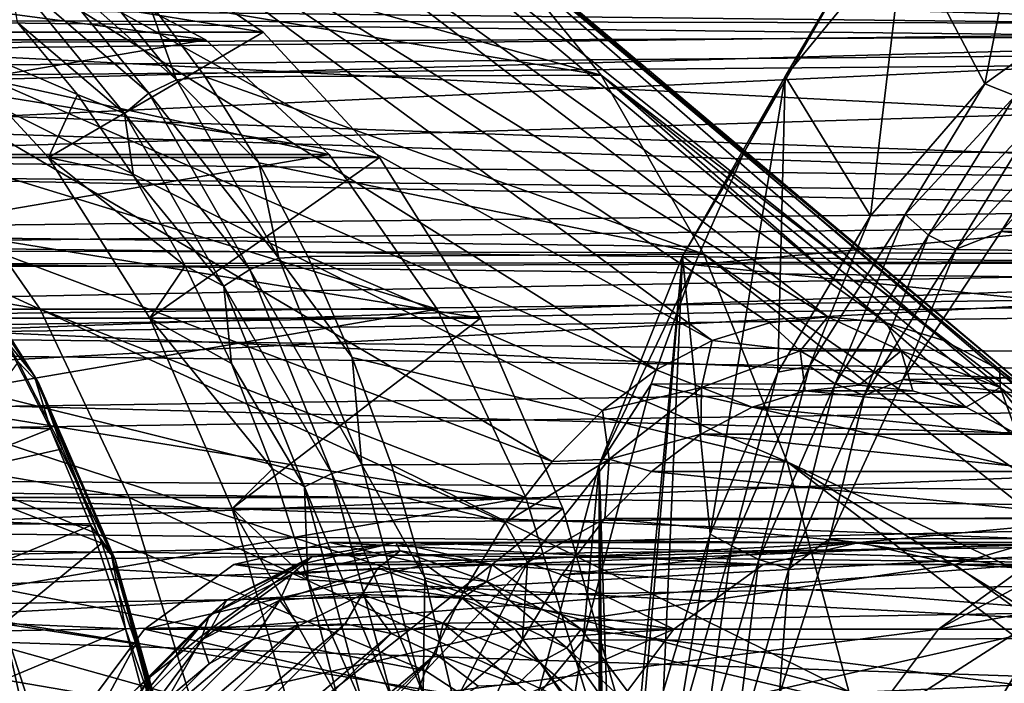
# Model space of a CAD drawing. Header units: metres. Extents: x 26 to 263, y -109 to 109.
# Tile 557 of 656: x 89.36 to 95.45, y 79.43 to 83.54. Entities that reach past the tile are written whole.
import ezdxf

# ---------------------------------------------------------------- set-up
doc = ezdxf.new("R2010")
doc.units = ezdxf.units.M
doc.layers.add('solid_500750', color=7, linetype='CONTINUOUS')

msp = doc.modelspace()

# ---------------------------------------------------------------- linework, layer by layer
at = {"layer": 'solid_500750'}
for points in [[(94.360352, 81.697655, 4.454275), (89.638306, 85.300003, 1.147153), (88.741898, 85.163269, 2.427351)], [(94.721375, 81.660896, 3.938675), (90.534706, 85.163269, -0.133045), (89.638306, 85.300003, 1.147153)], [(94.360352, 81.697655, 4.454275), (94.721375, 81.660896, 3.938675), (89.638306, 85.300003, 1.147153)], [(93.643242, 81.550728, 5.478413), (88.741898, 85.163269, 2.427351), (87.872734, 84.757233, 3.668651)], [(93.999329, 81.660759, 4.969868), (94.360352, 81.697655, 4.454275), (88.741898, 85.163269, 2.427351)], [(93.643242, 81.550728, 5.478413), (93.999329, 81.660759, 4.969868), (88.741898, 85.163269, 2.427351)], [(95.077477, 81.550995, 3.430111), (91.403877, 84.757233, -1.374346), (90.534706, 85.163269, -0.133045)], [(94.721375, 81.660896, 3.938675), (95.077477, 81.550995, 3.430111), (90.534706, 85.163269, -0.133045)], [(101.391739, 83.505577, 21.84609), (102.008972, 84.830345, 20.964771), (76.213303, 83.555527, 4.185535)], [(86.948555, 84.460724, -12.313127), (112.490364, 84.832954, 5.995787), (113.107277, 83.509407, 5.114554)], [(93.296936, 81.369041, 5.972988), (87.872734, 84.757233, 3.668651), (87.057213, 84.094231, 4.833337)], [(93.296936, 81.369041, 5.972988), (93.643242, 81.550728, 5.478413), (87.872734, 84.757233, 3.668651)], [(95.755615, 81.118721, 2.461632), (92.219398, 84.094231, -2.539031), (91.403877, 84.757233, -1.374346)], [(95.423805, 81.369438, 2.935504), (95.755615, 81.118721, 2.461632), (91.403877, 84.757233, -1.374346)], [(95.077477, 81.550995, 3.430111), (95.423805, 81.369438, 2.935504), (91.403877, 84.757233, -1.374346)], [(95.332512, 83.141548, 9.577728), (94.834541, 84.089462, 10.288902), (95.651535, 84.755173, 9.122114)], [(96.13372, 83.718109, 8.433484), (95.332512, 83.141548, 9.577728), (95.651535, 84.755173, 9.122114)], [(87.284836, 83.943474, -12.58966), (86.948555, 84.460724, -12.313127), (113.107277, 83.509407, 5.114554)], [(103.004967, 84.179115, 16.70857), (102.387703, 83.370224, 17.590082), (79.646156, 84.045708, 0.598125)], [(109.449379, 83.371399, 7.504958), (108.832138, 84.179993, 8.386494), (86.027145, 83.630493, -8.514874)], [(92.65242, 80.80162, 6.893452), (87.057213, 84.094231, 4.833337), (86.320114, 83.194397, 5.88602)], [(92.965157, 81.118202, 6.446815), (93.296936, 81.369041, 5.972988), (87.057213, 84.094231, 4.833337)], [(92.65242, 80.80162, 6.893452), (92.965157, 81.118202, 6.446815), (87.057213, 84.094231, 4.833337)], [(89.594627, 84.061394, -4.353775), (90.328621, 83.165359, -5.402023), (89.430481, 83.967522, -4.402547)], [(89.594627, 84.061394, -4.353775), (90.147858, 83.664909, -4.810905), (90.328621, 83.165359, -5.402023)], [(89.767471, 84.088661, -4.267653), (92.219398, 84.094231, -2.539031), (92.956497, 83.194397, -3.591714)], [(90.147858, 83.664909, -4.810905), (89.767471, 84.088661, -4.267653), (92.956497, 83.194397, -3.591714)], [(96.06839, 80.802261, 2.01494), (92.956497, 83.194397, -3.591714), (92.219398, 84.094231, -2.539031)], [(95.755615, 81.118721, 2.461632), (96.06839, 80.802261, 2.01494), (92.219398, 84.094231, -2.539031)], [(94.624168, 82.323662, 10.589343), (94.096527, 83.18615, 11.342891), (94.834541, 84.089462, 10.288902)], [(94.546349, 83.951401, 12.443927), (94.834541, 84.089462, 10.288902), (94.096527, 83.18615, 11.342891)], [(95.332512, 83.141548, 9.577728), (94.624168, 82.323662, 10.589343), (94.834541, 84.089462, 10.288902)], [(102.387703, 83.370224, 17.590082), (79.323875, 83.630493, 1.05838), (79.646156, 84.045708, 0.598125)], [(86.773857, 83.461288, 3.494561), (87.563332, 83.994553, 2.367079), (90.864449, 83.461288, -2.347408)], [(87.563332, 83.994553, 2.367079), (90.074974, 83.994553, -1.219926), (90.864449, 83.461288, -2.347408)], [(90.074974, 83.994553, -1.219926), (88.0271, 83.994553, -2.653867), (88.816566, 83.461288, -3.781349)], [(90.074974, 83.994553, -1.219926), (88.816566, 83.461288, -3.781349), (90.864449, 83.461288, -2.347408)], [(87.607674, 83.390404, -12.853497), (87.284836, 83.943474, -12.58966), (113.107277, 83.509407, 5.114554)], [(89.430481, 83.967522, -4.402547), (90.155594, 83.082321, -5.438117), (89.295021, 83.82692, -4.398299)], [(90.328621, 83.165359, -5.402023), (90.155594, 83.082321, -5.438117), (89.430481, 83.967522, -4.402547)], [(94.546349, 83.951401, 12.443927), (94.096527, 83.18615, 11.342891), (93.839081, 82.714401, 13.454017)], [(94.546349, 83.951401, 12.443927), (93.839081, 82.714401, 13.454017), (101.136002, 82.727875, 18.549604)], [(94.546349, 83.951401, 12.443927), (101.136002, 82.727875, 18.549604), (101.842972, 83.960442, 17.539944)], [(87.129066, 83.413902, 2.987267), (90.509239, 83.413902, -1.840114), (89.680733, 83.852058, -0.656883)], [(87.129066, 83.413902, 2.987267), (89.680733, 83.852058, -0.656883), (87.957573, 83.852058, 1.804036)], [(90.509239, 83.413902, -1.840114), (88.051781, 83.413902, -3.560843), (87.223274, 83.852058, -2.377612)], [(89.680733, 83.852058, -0.656883), (90.509239, 83.413902, -1.840114), (87.223274, 83.852058, -2.377612)], [(89.295021, 83.82692, -4.398299), (90.006844, 82.957954, -5.41488), (89.343315, 83.520844, -4.53362)], [(90.155594, 83.082321, -5.438117), (90.006844, 82.957954, -5.41488), (89.295021, 83.82692, -4.398299)], [(95.518723, 83.066559, 9.37788), (95.332512, 83.141548, 9.577728), (96.13372, 83.718109, 8.433484)], [(102.387703, 83.370224, 17.590082), (79.017876, 83.171158, 1.495399), (79.323875, 83.630493, 1.05838)], [(109.449379, 83.371399, 7.504958), (86.027145, 83.630493, -8.514874), (86.333145, 83.171158, -8.951893)], [(90.505486, 83.184952, -5.321654), (90.147858, 83.664909, -4.810905), (92.956497, 83.194397, -3.591714)], [(90.328621, 83.165359, -5.402023), (90.147858, 83.664909, -4.810905), (90.505486, 83.184952, -5.321654)], [(101.391739, 83.505577, 21.84609), (76.213303, 83.555527, 4.185535), (76.235687, 83.21328, 4.487033)], [(101.391739, 83.505577, 21.84609), (76.235687, 83.21328, 4.487033), (76.261482, 82.811401, 4.815901)], [(101.391739, 83.505577, 21.84609), (76.261482, 82.811401, 4.815901), (76.291412, 82.337578, 5.171225)], [(100.883194, 82.047096, 22.572206), (101.391739, 83.505577, 21.84609), (76.291412, 82.337578, 5.171225)], [(87.607674, 83.390404, -12.853497), (113.107277, 83.509407, 5.114554), (113.615662, 82.05233, 4.388326)], [(89.343315, 83.520844, -4.53362), (89.715126, 83.0755, -5.064622), (88.816566, 83.461288, -3.781349)], [(90.006844, 82.957954, -5.41488), (89.715126, 83.0755, -5.064622), (89.343315, 83.520844, -4.53362)], [(86.05394, 82.684196, 4.522704), (86.773857, 83.461288, 3.494561), (91.584358, 82.684196, -3.375551)], [(86.773857, 83.461288, 3.494561), (90.864449, 83.461288, -2.347408), (91.584358, 82.684196, -3.375551)], [(89.715126, 83.0755, -5.064622), (89.536484, 82.684196, -4.809492), (88.816566, 83.461288, -3.781349)], [(90.864449, 83.461288, -2.347408), (88.816566, 83.461288, -3.781349), (89.536484, 82.684196, -4.809492)], [(90.864449, 83.461288, -2.347408), (89.536484, 82.684196, -4.809492), (91.584358, 82.684196, -3.375551)], [(86.365486, 82.702339, 4.077774), (91.27282, 82.702339, -2.930621), (90.509239, 83.413902, -1.840114)], [(86.365486, 82.702339, 4.077774), (90.509239, 83.413902, -1.840114), (87.129066, 83.413902, 2.987267)], [(87.818512, 82.992477, -13.025316), (87.607674, 83.390404, -12.853497), (113.615662, 82.05233, 4.388326)], [(91.27282, 82.702339, -2.930621), (88.815361, 82.702339, -4.65135), (88.051781, 83.413902, -3.560843)], [(90.509239, 83.413902, -1.840114), (91.27282, 82.702339, -2.930621), (88.051781, 83.413902, -3.560843)], [(102.387703, 83.370224, 17.590082), (101.839195, 82.407211, 18.373497), (79.017876, 83.171158, 1.495399)], [(109.449379, 83.371399, 7.504958), (86.333145, 83.171158, -8.951893), (86.617897, 82.67543, -9.35856)], [(109.998009, 82.408669, 6.721517), (109.449379, 83.371399, 7.504958), (86.617897, 82.67543, -9.35856)], [(101.839195, 82.407211, 18.373497), (78.733124, 82.67543, 1.902066), (79.017876, 83.171158, 1.495399)], [(92.362976, 80.423599, 7.306821), (86.320114, 83.194397, 5.88602), (85.683838, 82.085091, 6.794715)], [(92.362976, 80.423599, 7.306821), (92.65242, 80.80162, 6.893452), (86.320114, 83.194397, 5.88602)], [(90.328621, 83.165359, -5.402023), (90.962212, 82.060722, -6.30689), (90.155594, 83.082321, -5.438117)], [(90.328621, 83.165359, -5.402023), (90.505486, 83.184952, -5.321654), (90.837677, 82.65242, -5.796065)], [(90.328621, 83.165359, -5.402023), (90.837677, 82.65242, -5.796065), (90.962212, 82.060722, -6.30689)], [(90.505486, 83.184952, -5.321654), (92.956497, 83.194397, -3.591714), (93.592766, 82.085091, -4.500409)], [(90.837677, 82.65242, -5.796065), (90.505486, 83.184952, -5.321654), (93.592766, 82.085091, -4.500409)], [(96.620132, 79.990135, 1.226966), (93.592766, 82.085091, -4.500409), (92.956497, 83.194397, -3.591714)], [(96.35788, 80.424355, 1.601504), (96.620132, 79.990135, 1.226966), (92.956497, 83.194397, -3.591714)], [(96.06839, 80.802261, 2.01494), (96.35788, 80.424355, 1.601504), (92.956497, 83.194397, -3.591714)], [(93.630608, 80.35141, 12.0083), (93.459869, 82.072586, 12.252141), (94.096527, 83.18615, 11.342891)], [(93.839081, 82.714401, 13.454017), (94.096527, 83.18615, 11.342891), (93.459869, 82.072586, 12.252141)], [(94.051079, 81.354416, 11.4078), (93.630608, 80.35141, 12.0083), (94.096527, 83.18615, 11.342891)], [(94.624168, 82.323662, 10.589343), (94.051079, 81.354416, 11.4078), (94.096527, 83.18615, 11.342891)], [(94.83847, 82.33223, 10.34938), (94.624168, 82.323662, 10.589343), (95.332512, 83.141548, 9.577728)], [(94.83847, 82.33223, 10.34938), (95.332512, 83.141548, 9.577728), (95.518723, 83.066559, 9.37788)], [(90.155594, 83.082321, -5.438117), (90.781525, 81.991043, -6.332039), (90.006844, 82.957954, -5.41488)], [(90.962212, 82.060722, -6.30689), (90.781525, 81.991043, -6.332039), (90.155594, 83.082321, -5.438117)], [(89.715126, 83.0755, -5.064622), (90.062111, 82.571533, -5.560168), (89.536484, 82.684196, -4.809492)], [(90.006844, 82.957954, -5.41488), (90.062111, 82.571533, -5.560168), (89.715126, 83.0755, -5.064622)], [(94.83847, 82.33223, 10.34938), (95.518723, 83.066559, 9.37788), (94.983414, 82.202606, 10.331367)], [(95.518723, 83.066559, 9.37788), (95.649048, 82.92115, 9.380744), (94.983414, 82.202606, 10.331367)], [(88.025665, 82.563705, -13.19614), (87.818512, 82.992477, -13.025316), (113.615662, 82.05233, 4.388326)], [(90.006844, 82.957954, -5.41488), (90.621292, 81.886688, -6.29241), (90.062111, 82.571533, -5.560168)], [(90.781525, 81.991043, -6.332039), (90.621292, 81.886688, -6.29241), (90.006844, 82.957954, -5.41488)], [(94.983414, 82.202606, 10.331367), (95.649048, 82.92115, 9.380744), (95.153915, 82.115997, 10.370914)], [(95.649048, 82.92115, 9.380744), (95.809784, 82.824005, 9.434239), (95.153915, 82.115997, 10.370914)], [(95.153915, 82.115997, 10.370914), (95.809784, 82.824005, 9.434239), (95.433975, 82.225777, 10.304545)], [(95.809784, 82.824005, 9.434239), (95.78817, 82.616043, 9.798699), (95.433975, 82.225777, 10.304545)], [(93.839081, 82.714401, 13.454017), (93.459869, 82.072586, 12.252141), (93.534431, 82.019531, 13.889095)], [(93.534431, 82.019531, 13.889095), (100.562538, 81.300003, 19.368601), (101.136002, 82.727875, 18.549604)], [(93.839081, 82.714401, 13.454017), (93.534431, 82.019531, 13.889095), (101.136002, 82.727875, 18.549604)], [(101.839195, 82.407211, 18.373497), (78.472298, 82.146667, 2.274564), (78.733124, 82.67543, 1.902066)], [(83.238739, 81.744713, 3.312895), (83.908028, 82.702339, 2.357044), (89.484657, 81.744713, -5.607201)], [(83.908028, 82.702339, 2.357044), (88.815361, 82.702339, -4.65135), (89.484657, 81.744713, -5.607201)], [(85.428085, 81.689438, 5.416523), (86.05394, 82.684196, 4.522704), (92.21022, 81.689438, -4.26937)], [(85.69619, 81.744713, 5.033624), (91.942108, 81.744713, -3.886471), (91.27282, 82.702339, -2.930621)], [(85.69619, 81.744713, 5.033624), (91.27282, 82.702339, -2.930621), (86.365486, 82.702339, 4.077774)], [(86.05394, 82.684196, 4.522704), (91.584358, 82.684196, -3.375551), (92.21022, 81.689438, -4.26937)], [(109.998009, 82.408669, 6.721517), (86.617897, 82.67543, -9.35856), (86.878723, 82.146667, -9.731058)], [(91.942108, 81.744713, -3.886471), (89.484657, 81.744713, -5.607201), (88.815361, 82.702339, -4.65135)], [(91.27282, 82.702339, -2.930621), (91.942108, 81.744713, -3.886471), (88.815361, 82.702339, -4.65135)], [(90.380539, 82.014267, -6.014927), (90.162338, 81.689438, -5.70331), (89.536484, 82.684196, -4.809492)], [(91.584358, 82.684196, -3.375551), (89.536484, 82.684196, -4.809492), (90.162338, 81.689438, -5.70331)], [(90.062111, 82.571533, -5.560168), (90.380539, 82.014267, -6.014927), (89.536484, 82.684196, -4.809492)], [(91.584358, 82.684196, -3.375551), (90.162338, 81.689438, -5.70331), (92.21022, 81.689438, -4.26937)], [(91.141907, 82.071358, -6.230555), (90.837677, 82.65242, -5.796065), (93.592766, 82.085091, -4.500409)], [(90.962212, 82.060722, -6.30689), (90.837677, 82.65242, -5.796065), (91.141907, 82.071358, -6.230555)], [(95.433975, 82.225777, 10.304545), (95.78817, 82.616043, 9.798699), (104.120621, 82.328156, 16.20492)], [(88.225739, 82.10627, -13.362823), (88.025665, 82.563705, -13.19614), (113.615662, 82.05233, 4.388326)], [(90.621292, 81.886688, -6.29241), (90.380539, 82.014267, -6.014927), (90.062111, 82.571533, -5.560168)], [(110.241425, 81.876755, 6.373924), (109.998009, 82.408669, 6.721517), (86.878723, 82.146667, -9.731058)], [(101.839195, 82.407211, 18.373497), (101.595871, 81.875183, 18.721039), (78.472298, 82.146667, 2.274564)], [(100.883194, 82.047096, 22.572206), (76.291412, 82.337578, 5.171225), (76.312294, 82.004128, 5.401604)], [(94.2472, 81.392479, 11.193808), (94.051079, 81.354416, 11.4078), (94.624168, 82.323662, 10.589343)], [(94.2472, 81.392479, 11.193808), (94.624168, 82.323662, 10.589343), (94.83847, 82.33223, 10.34938)], [(94.2472, 81.392479, 11.193808), (94.83847, 82.33223, 10.34938), (94.404846, 81.283051, 11.15765)], [(94.83847, 82.33223, 10.34938), (94.983414, 82.202606, 10.331367), (94.404846, 81.283051, 11.15765)], [(95.433975, 82.225777, 10.304545), (104.120621, 82.328156, 16.20492), (103.490471, 81.426521, 17.104872)], [(89.44751, 81.334663, -5.728495), (88.951996, 82.061417, -5.195171), (88.862946, 82.263748, -4.893653)], [(88.862946, 82.263748, -4.893653), (88.897621, 82.205254, -4.815453), (89.476448, 81.285286, -5.642106)], [(89.44751, 81.334663, -5.728495), (88.862946, 82.263748, -4.893653), (89.476448, 81.285286, -5.642106)], [(94.824013, 81.309982, 11.175665), (95.433975, 82.225777, 10.304545), (103.490471, 81.426521, 17.104872)], [(95.153915, 82.115997, 10.370914), (95.433975, 82.225777, 10.304545), (94.824013, 81.309982, 11.175665)], [(89.476448, 81.285286, -5.642106), (88.897621, 82.205254, -4.815453), (89.346977, 81.418724, -5.410575)], [(94.404846, 81.283051, 11.15765), (94.983414, 82.202606, 10.331367), (94.583839, 81.209938, 11.185073)], [(94.983414, 82.202606, 10.331367), (95.153915, 82.115997, 10.370914), (94.583839, 81.209938, 11.185073)], [(101.595871, 81.875183, 18.721039), (78.232864, 81.58049, 2.616515), (78.472298, 82.146667, 2.274564)], [(110.241425, 81.876755, 6.373924), (86.878723, 82.146667, -9.731058), (87.118164, 81.58049, -10.073009)], [(88.410713, 81.636414, -13.517946), (88.225739, 82.10627, -13.362823), (113.615662, 82.05233, 4.388326)], [(94.583839, 81.209938, 11.185073), (95.153915, 82.115997, 10.370914), (94.824013, 81.309982, 11.175665)], [(100.883194, 82.047096, 22.572206), (76.312294, 82.004128, 5.401604), (76.314499, 81.969025, 5.424958)], [(100.883194, 82.047096, 22.572206), (76.314499, 81.969025, 5.424958), (76.338676, 81.574478, 5.675559)], [(100.883194, 82.047096, 22.572206), (76.338676, 81.574478, 5.675559), (76.363922, 81.159645, 5.916912)], [(100.883194, 82.047096, 22.572206), (76.363922, 81.159645, 5.916912), (76.386658, 80.746803, 6.133982)], [(100.493484, 80.481636, 23.128609), (100.883194, 82.047096, 22.572206), (76.386658, 80.746803, 6.133982)], [(91.869286, 79.504318, 8.011882), (85.683838, 82.085091, 6.794715), (85.167717, 80.800003, 7.531811)], [(92.100777, 79.989281, 7.681282), (92.362976, 80.423599, 7.306821), (85.683838, 82.085091, 6.794715)], [(91.869286, 79.504318, 8.011882), (92.100777, 79.989281, 7.681282), (85.683838, 82.085091, 6.794715)], [(88.410713, 81.636414, -13.517946), (113.615662, 82.05233, 4.388326), (114.005424, 80.488419, 3.831565)], [(89.44751, 81.334663, -5.728495), (89.264893, 81.559029, -5.642042), (88.951996, 82.061417, -5.195171)], [(90.962212, 82.060722, -6.30689), (91.476158, 80.781044, -7.040882), (90.781525, 81.991043, -6.332039)], [(90.962212, 82.060722, -6.30689), (91.141907, 82.071358, -6.230555), (91.416023, 81.445824, -6.62203)], [(90.962212, 82.060722, -6.30689), (91.416023, 81.445824, -6.62203), (91.476158, 80.781044, -7.040882)], [(91.141907, 82.071358, -6.230555), (93.592766, 82.085091, -4.500409), (94.108887, 80.800003, -5.237505)], [(91.416023, 81.445824, -6.62203), (91.141907, 82.071358, -6.230555), (94.108887, 80.800003, -5.237505)], [(93.045547, 77.674576, 12.84385), (92.943703, 80.781647, 12.989299), (93.459869, 82.072586, 12.252141)], [(93.534431, 82.019531, 13.889095), (93.459869, 82.072586, 12.252141), (92.943703, 80.781647, 12.989299)], [(93.155525, 78.486992, 12.686781), (93.045547, 77.674576, 12.84385), (93.459869, 82.072586, 12.252141)], [(93.341827, 79.384201, 12.420716), (93.155525, 78.486992, 12.686781), (93.459869, 82.072586, 12.252141)], [(93.630608, 80.35141, 12.0083), (93.341827, 79.384201, 12.420716), (93.459869, 82.072586, 12.252141)], [(96.851685, 79.505249, 0.896279), (94.108887, 80.800003, -5.237505), (93.592766, 82.085091, -4.500409)], [(96.620132, 79.990135, 1.226966), (96.851685, 79.505249, 0.896279), (93.592766, 82.085091, -4.500409)], [(90.380539, 82.014267, -6.014927), (90.668022, 81.408203, -6.425502), (90.162338, 81.689438, -5.70331)], [(90.621292, 81.886688, -6.29241), (90.668022, 81.408203, -6.425502), (90.380539, 82.014267, -6.014927)], [(90.781525, 81.991043, -6.332039), (91.289261, 80.726845, -7.057153), (90.621292, 81.886688, -6.29241)], [(91.476158, 80.781044, -7.040882), (91.289261, 80.726845, -7.057153), (90.781525, 81.991043, -6.332039)], [(93.534431, 82.019531, 13.889095), (92.943703, 80.781647, 12.989299), (93.265594, 81.280357, 14.273037)], [(93.534431, 82.019531, 13.889095), (93.265594, 81.280357, 14.273037), (100.562538, 81.300003, 19.368601)], [(101.595871, 81.875183, 18.721039), (101.37558, 81.314568, 19.035631), (78.232864, 81.58049, 2.616515)], [(110.461777, 81.316185, 6.059209), (110.241425, 81.876755, 6.373924), (87.118164, 81.58049, -10.073009)], [(90.621292, 81.886688, -6.29241), (91.119713, 80.645668, -7.004228), (90.668022, 81.408203, -6.425502)], [(91.289261, 80.726845, -7.057153), (91.119713, 80.645668, -7.004228), (90.621292, 81.886688, -6.29241)], [(82.689468, 80.577835, 4.097336), (83.238739, 81.744713, 3.312895), (90.033928, 80.577835, -6.391642)], [(83.238739, 81.744713, 3.312895), (89.484657, 81.744713, -5.607201), (90.033928, 80.577835, -6.391642)], [(85.146919, 80.577835, 5.818066), (92.491386, 80.577835, -4.670913), (91.942108, 81.744713, -3.886471)], [(85.146919, 80.577835, 5.818066), (91.942108, 81.744713, -3.886471), (85.69619, 81.744713, 5.033624)], [(92.491386, 80.577835, -4.670913), (90.033928, 80.577835, -6.391642), (89.484657, 81.744713, -5.607201)], [(91.942108, 81.744713, -3.886471), (92.491386, 80.577835, -4.670913), (89.484657, 81.744713, -5.607201)], [(84.917908, 80.51162, 6.145134), (85.428085, 81.689438, 5.416523), (92.720398, 80.51162, -4.997982)], [(85.428085, 81.689438, 5.416523), (92.21022, 81.689438, -4.26937), (92.720398, 80.51162, -4.997982)], [(90.922607, 80.75721, -6.789084), (90.672516, 80.51162, -6.431923), (90.162338, 81.689438, -5.70331)], [(92.21022, 81.689438, -4.26937), (90.162338, 81.689438, -5.70331), (90.672516, 80.51162, -6.431923)], [(90.668022, 81.408203, -6.425502), (90.922607, 80.75721, -6.789084), (90.162338, 81.689438, -5.70331)], [(92.21022, 81.689438, -4.26937), (90.672516, 80.51162, -6.431923), (92.720398, 80.51162, -4.997982)], [(94.189133, 81.487457, 4.999275), (94.360352, 81.697655, 4.454275), (93.999329, 81.660759, 4.969868)], [(94.189133, 81.487457, 4.999275), (94.81459, 81.487457, 4.106032), (94.360352, 81.697655, 4.454275)], [(94.81459, 81.487457, 4.106032), (94.721375, 81.660896, 3.938675), (94.360352, 81.697655, 4.454275)], [(88.577843, 81.162483, -13.658484), (88.410713, 81.636414, -13.517946), (114.005424, 80.488419, 3.831565)], [(94.189133, 81.487457, 4.999275), (93.999329, 81.660759, 4.969868), (93.643242, 81.550728, 5.478413)], [(95.426376, 81.260742, 3.232309), (95.077477, 81.550995, 3.430111), (94.721375, 81.660896, 3.938675)], [(94.81459, 81.487457, 4.106032), (95.426376, 81.260742, 3.232309), (94.721375, 81.660896, 3.938675)], [(101.37558, 81.314568, 19.035631), (78.018181, 80.985611, 2.923114), (78.232864, 81.58049, 2.616515)], [(110.461777, 81.316185, 6.059209), (87.118164, 81.58049, -10.073009), (87.332848, 80.985611, -10.379607)], [(89.264893, 81.559029, -5.642042), (89.547905, 81.005028, -6.046216), (87.946037, 81.05822, -7.11505)], [(89.44751, 81.334663, -5.728495), (89.547905, 81.005028, -6.046216), (89.264893, 81.559029, -5.642042)], [(93.577347, 81.260742, 5.872999), (93.643242, 81.550728, 5.478413), (93.296936, 81.369041, 5.972988)], [(93.577347, 81.260742, 5.872999), (94.189133, 81.487457, 4.999275), (93.643242, 81.550728, 5.478413)], [(95.426376, 81.260742, 3.232309), (95.423805, 81.369438, 2.935504), (95.077477, 81.550995, 3.430111)], [(91.657845, 80.780594, -6.967386), (91.416023, 81.445824, -6.62203), (94.108887, 80.800003, -5.237505)], [(91.476158, 80.781044, -7.040882), (91.416023, 81.445824, -6.62203), (91.657845, 80.780594, -6.967386)], [(93.577347, 81.260742, 5.872999), (94.220413, 81.239632, 5.063901), (94.189133, 81.487457, 4.999275)], [(94.189133, 81.487457, 4.999275), (94.220413, 81.239632, 5.063901), (94.55291, 81.27356, 4.589045)], [(94.189133, 81.487457, 4.999275), (94.55291, 81.27356, 4.589045), (94.81459, 81.487457, 4.106032)], [(94.81459, 81.487457, 4.106032), (94.55291, 81.27356, 4.589045), (94.885414, 81.239754, 4.114183)], [(94.81459, 81.487457, 4.106032), (94.885414, 81.239754, 4.114183), (95.213715, 81.138481, 3.645318)], [(94.81459, 81.487457, 4.106032), (95.213715, 81.138481, 3.645318), (95.426376, 81.260742, 3.232309)], [(88.818901, 80.700386, -4.656407), (89.622414, 80.879532, -5.803936), (89.346977, 81.418724, -5.410575)], [(89.476448, 81.285286, -5.642106), (89.346977, 81.418724, -5.410575), (89.622414, 80.879532, -5.803936)], [(91.119713, 80.645668, -7.004228), (90.922607, 80.75721, -6.789084), (90.668022, 81.408203, -6.425502)], [(93.765038, 80.279312, 11.882407), (94.051079, 81.354416, 11.4078), (94.2472, 81.392479, 11.193808)], [(93.765038, 80.279312, 11.882407), (94.2472, 81.392479, 11.193808), (93.933044, 80.193802, 11.831452)], [(94.2472, 81.392479, 11.193808), (94.404846, 81.283051, 11.15765), (93.933044, 80.193802, 11.831452)], [(94.824013, 81.309982, 11.175665), (103.490471, 81.426521, 17.104872), (102.973312, 80.327881, 17.843445)], [(101.37558, 81.314568, 19.035631), (101.00853, 80.120888, 19.559774), (78.018181, 80.985611, 2.923114)], [(110.461777, 81.316185, 6.059209), (87.332848, 80.985611, -10.379607), (87.519699, 80.369324, -10.646464)], [(110.828964, 80.122429, 5.534748), (110.461777, 81.316185, 6.059209), (87.519699, 80.369324, -10.646464)], [(89.924194, 80.234138, -6.409277), (89.547905, 81.005028, -6.046216), (89.44751, 81.334663, -5.728495)], [(89.44751, 81.334663, -5.728495), (89.476448, 81.285286, -5.642106), (89.948463, 80.195549, -6.316211)], [(89.924194, 80.234138, -6.409277), (89.44751, 81.334663, -5.728495), (89.948463, 80.195549, -6.316211)], [(93.577347, 81.260742, 5.872999), (93.296936, 81.369041, 5.972988), (92.965157, 81.118202, 6.446815)], [(93.765038, 80.279312, 11.882407), (93.630608, 80.35141, 12.0083), (94.051079, 81.354416, 11.4078)], [(95.997757, 80.817215, 2.416291), (95.755615, 81.118721, 2.461632), (95.423805, 81.369438, 2.935504)], [(95.426376, 81.260742, 3.232309), (95.997757, 80.817215, 2.416291), (95.423805, 81.369438, 2.935504)], [(89.476448, 81.285286, -5.642106), (89.622414, 80.879532, -5.803936), (89.865952, 80.295525, -6.151749)], [(89.948463, 80.195549, -6.316211), (89.476448, 81.285286, -5.642106), (89.865952, 80.295525, -6.151749)], [(93.265594, 81.280357, 14.273037), (92.943703, 80.781647, 12.989299), (92.844406, 79.695488, 14.874553)], [(93.265594, 81.280357, 14.273037), (92.844406, 79.695488, 14.874553), (100.139999, 79.7202, 19.972048)], [(93.005966, 80.817215, 6.689016), (93.577347, 81.260742, 5.872999), (92.965157, 81.118202, 6.446815)], [(93.005966, 80.817215, 6.689016), (93.572868, 80.97068, 5.988696), (93.577347, 81.260742, 5.872999)], [(93.265594, 81.280357, 14.273037), (100.139999, 79.7202, 19.972048), (100.562538, 81.300003, 19.368601)], [(93.577347, 81.260742, 5.872999), (93.572868, 80.97068, 5.988696), (93.892128, 81.138237, 5.532749)], [(93.577347, 81.260742, 5.872999), (93.892128, 81.138237, 5.532749), (94.220413, 81.239632, 5.063901)], [(93.933044, 80.193802, 11.831452), (94.404846, 81.283051, 11.15765), (94.118958, 80.136673, 11.848989)], [(94.404846, 81.283051, 11.15765), (94.583839, 81.209938, 11.185073), (94.118958, 80.136673, 11.848989)], [(94.885414, 81.239754, 4.114183), (94.55291, 81.27356, 4.589045), (94.220413, 81.239632, 5.063901)], [(94.370544, 80.323517, 11.82328), (94.824013, 81.309982, 11.175665), (102.973312, 80.327881, 17.843445)], [(94.583839, 81.209938, 11.185073), (94.824013, 81.309982, 11.175665), (94.370544, 80.323517, 11.82328)], [(95.426376, 81.260742, 3.232309), (95.213715, 81.138481, 3.645318), (95.532997, 80.971046, 3.189342)], [(95.426376, 81.260742, 3.232309), (95.532997, 80.971046, 3.189342), (95.838577, 80.740097, 2.75293)], [(95.426376, 81.260742, 3.232309), (95.838577, 80.740097, 2.75293), (95.997757, 80.817215, 2.416291)], [(95.213715, 81.138481, 3.645318), (94.220413, 81.239632, 5.063901), (93.892128, 81.138237, 5.532749)], [(94.118958, 80.136673, 11.848989), (94.583839, 81.209938, 11.185073), (94.370544, 80.323517, 11.82328)], [(95.213715, 81.138481, 3.645318), (94.885414, 81.239754, 4.114183), (94.220413, 81.239632, 5.063901)], [(88.728432, 80.681931, -13.785392), (88.577843, 81.162483, -13.658484), (114.005424, 80.488419, 3.831565)], [(95.532997, 80.971046, 3.189342), (93.892128, 81.138237, 5.532749), (93.572868, 80.97068, 5.988696)], [(95.532997, 80.971046, 3.189342), (95.213715, 81.138481, 3.645318), (93.892128, 81.138237, 5.532749)], [(93.005966, 80.817215, 6.689016), (92.965157, 81.118202, 6.446815), (92.65242, 80.80162, 6.893452)], [(89.547905, 81.005028, -6.046216), (88.197609, 80.466866, -7.474334), (87.946037, 81.05822, -7.11505)], [(101.00853, 80.120888, 19.559774), (77.831322, 80.369324, 3.189971), (78.018181, 80.985611, 2.923114)], [(89.547905, 81.005028, -6.046216), (89.798126, 80.405006, -6.403569), (88.197609, 80.466866, -7.474334)], [(89.924194, 80.234138, -6.409277), (89.798126, 80.405006, -6.403569), (89.547905, 81.005028, -6.046216)], [(93.005966, 80.817215, 6.689016), (93.267319, 80.739616, 6.425068), (93.572868, 80.97068, 5.988696)], [(95.838577, 80.740097, 2.75293), (93.572868, 80.97068, 5.988696), (93.267319, 80.739616, 6.425068)], [(95.838577, 80.740097, 2.75293), (95.532997, 80.971046, 3.189342), (93.572868, 80.97068, 5.988696)], [(88.818901, 80.700386, -4.656407), (89.865952, 80.295525, -6.151749), (89.622414, 80.879532, -5.803936)], [(91.672188, 78.976631, 8.293366), (85.167717, 80.800003, 7.531811), (84.787437, 79.378181, 8.074913)], [(91.672188, 78.976631, 8.293366), (91.869286, 79.504318, 8.011882), (85.167717, 80.800003, 7.531811)], [(91.476158, 80.781044, -7.040882), (91.854843, 79.365211, -7.581697), (91.289261, 80.726845, -7.057153)], [(91.476158, 80.781044, -7.040882), (91.657845, 80.780594, -6.967386), (91.865486, 80.080658, -7.263928)], [(91.476158, 80.781044, -7.040882), (91.865486, 80.080658, -7.263928), (91.854843, 79.365211, -7.581697)], [(91.657845, 80.780594, -6.967386), (94.108887, 80.800003, -5.237505), (94.489174, 79.378181, -5.780607)], [(91.865486, 80.080658, -7.263928), (91.657845, 80.780594, -6.967386), (94.489174, 79.378181, -5.780607)], [(93.005966, 80.817215, 6.689016), (92.65242, 80.80162, 6.893452), (92.362976, 80.423599, 7.306821)], [(92.499962, 80.17627, 7.411665), (93.005966, 80.817215, 6.689016), (92.362976, 80.423599, 7.306821)], [(92.499962, 80.17627, 7.411665), (92.979279, 80.44809, 6.83643), (93.005966, 80.817215, 6.689016)], [(92.943565, 71.818771, 12.989494), (92.564667, 79.35511, 13.530616), (92.943703, 80.781647, 12.989299)], [(92.844406, 79.695488, 14.874553), (92.943703, 80.781647, 12.989299), (92.564667, 79.35511, 13.530616)], [(92.975029, 76.300003, 12.944557), (92.943565, 71.818771, 12.989494), (92.943703, 80.781647, 12.989299)], [(92.990707, 76.948235, 12.92217), (92.975029, 76.300003, 12.944557), (92.943703, 80.781647, 12.989299)], [(93.045547, 77.674576, 12.84385), (92.990707, 76.948235, 12.92217), (92.943703, 80.781647, 12.989299)], [(93.005966, 80.817215, 6.689016), (92.979279, 80.44809, 6.83643), (93.267319, 80.739616, 6.425068)], [(97.208237, 78.418442, 0.387068), (94.489174, 79.378181, -5.780607), (94.108887, 80.800003, -5.237505)], [(97.048851, 78.977623, 0.614691), (97.208237, 78.418442, 0.387068), (94.108887, 80.800003, -5.237505)], [(96.851685, 79.505249, 0.896279), (97.048851, 78.977623, 0.614691), (94.108887, 80.800003, -5.237505)], [(100.493484, 80.481636, 23.128609), (76.386658, 80.746803, 6.133982), (76.406967, 80.337257, 6.327549)], [(90.922607, 80.75721, -6.789084), (91.141457, 80.067764, -7.101639), (90.672516, 80.51162, -6.431923)], [(91.119713, 80.645668, -7.004228), (91.141457, 80.067764, -7.101639), (90.922607, 80.75721, -6.789084)], [(91.289261, 80.726845, -7.057153), (91.663361, 79.32814, -7.591426), (91.119713, 80.645668, -7.004228)], [(91.854843, 79.365211, -7.581697), (91.663361, 79.32814, -7.591426), (91.289261, 80.726845, -7.057153)], [(96.126648, 80.448669, 2.341518), (93.267319, 80.739616, 6.425068), (92.979279, 80.44809, 6.83643)], [(96.126648, 80.448669, 2.341518), (95.838577, 80.740097, 2.75293), (93.267319, 80.739616, 6.425068)], [(88.864243, 80.189552, -13.899847), (88.728432, 80.681931, -13.785392), (114.005424, 80.488419, 3.831565)], [(88.818901, 80.700386, -4.656407), (89.257629, 79.796402, -5.282972), (89.865952, 80.295525, -6.151749)], [(91.119713, 80.645668, -7.004228), (91.486954, 79.272614, -7.528704), (91.141457, 80.067764, -7.101639)], [(91.663361, 79.32814, -7.591426), (91.486954, 79.272614, -7.528704), (91.119713, 80.645668, -7.004228)], [(82.281326, 79.246574, 4.680214), (82.689468, 80.577835, 4.097336), (90.442062, 79.246574, -6.97452)], [(82.689468, 80.577835, 4.097336), (90.033928, 80.577835, -6.391642), (90.442062, 79.246574, -6.97452)], [(84.738785, 79.246574, 6.400944), (92.899521, 79.246574, -5.253791), (92.491386, 80.577835, -4.670913)], [(84.738785, 79.246574, 6.400944), (92.491386, 80.577835, -4.670913), (85.146919, 80.577835, 5.818066)], [(92.899521, 79.246574, -5.253791), (90.442062, 79.246574, -6.97452), (90.033928, 80.577835, -6.391642)], [(92.491386, 80.577835, -4.670913), (92.899521, 79.246574, -5.253791), (90.033928, 80.577835, -6.391642)], [(100.493484, 80.481636, 23.128609), (76.406967, 80.337257, 6.327549), (76.423836, 79.935059, 6.496735)], [(100.493484, 80.481636, 23.128609), (76.423836, 79.935059, 6.496735), (76.438446, 79.54406, 6.642768)], [(100.493484, 80.481636, 23.128609), (76.438446, 79.54406, 6.642768), (76.4506, 79.167015, 6.766676)], [(100.230225, 78.838577, 23.504486), (100.493484, 80.481636, 23.128609), (76.4506, 79.167015, 6.766676)], [(84.540367, 79.189743, 6.684319), (84.917908, 80.51162, 6.145134), (93.097939, 79.189743, -5.537166)], [(84.917908, 80.51162, 6.145134), (92.720398, 80.51162, -4.997982), (93.097939, 79.189743, -5.537166)], [(89.798126, 80.405006, -6.403569), (88.414551, 79.835892, -7.784157), (88.197609, 80.466866, -7.474334)], [(88.864243, 80.189552, -13.899847), (114.005424, 80.488419, 3.831565), (114.269028, 78.846504, 3.454995)], [(91.322556, 79.347305, -7.360267), (91.050056, 79.189743, -6.971107), (90.672516, 80.51162, -6.431923)], [(92.720398, 80.51162, -4.997982), (90.672516, 80.51162, -6.431923), (91.050056, 79.189743, -6.971107)], [(91.141457, 80.067764, -7.101639), (91.322556, 79.347305, -7.360267), (90.672516, 80.51162, -6.431923)], [(92.720398, 80.51162, -4.997982), (91.050056, 79.189743, -6.971107), (93.097939, 79.189743, -5.537166)], [(89.798126, 80.405006, -6.403569), (90.013046, 79.765076, -6.710508), (88.414551, 79.835892, -7.784157)], [(89.924194, 80.234138, -6.409277), (90.013046, 79.765076, -6.710508), (89.798126, 80.405006, -6.403569)], [(92.499962, 80.17627, 7.411665), (92.362976, 80.423599, 7.306821), (92.100777, 79.989281, 7.681282)], [(92.499962, 80.17627, 7.411665), (92.712418, 80.099625, 7.217548), (92.979279, 80.44809, 6.83643)], [(92.979279, 80.44809, 6.83643), (92.712418, 80.099625, 7.217548), (94.553215, 80.29995, 4.588612)], [(96.126648, 80.448669, 2.341518), (92.979279, 80.44809, 6.83643), (94.553215, 80.29995, 4.588612)], [(96.126648, 80.448669, 2.341518), (94.553215, 80.29995, 4.588612), (95.146904, 80.163734, 3.740734)], [(96.305122, 80.439911, 7.96857), (95.59771, 80.163704, 6.583813), (95.044365, 79.764099, 7.374068)], [(95.766251, 79.897491, 8.738155), (96.305122, 80.439911, 7.96857), (95.044365, 79.764099, 7.374068)], [(96.393555, 80.100304, 1.960339), (96.126648, 80.448669, 2.341518), (95.146904, 80.163734, 3.740734)], [(101.00853, 80.120888, 19.559774), (77.670441, 79.725288, 3.41973), (77.831322, 80.369324, 3.189971)], [(110.828964, 80.122429, 5.534748), (87.519699, 80.369324, -10.646464), (87.68058, 79.725288, -10.876224)], [(93.408401, 79.030632, 12.39173), (93.341827, 79.384201, 12.420716), (93.630608, 80.35141, 12.0083)], [(93.408401, 79.030632, 12.39173), (93.630608, 80.35141, 12.0083), (93.765038, 80.279312, 11.882407)], [(89.257629, 79.796402, -5.282972), (90.075165, 79.672592, -6.450537), (89.865952, 80.295525, -6.151749)], [(89.948463, 80.195549, -6.316211), (89.865952, 80.295525, -6.151749), (90.075165, 79.672592, -6.450537)], [(91.8703, 80.163734, 1.446429), (91.276611, 80.29995, 2.294306), (90.682915, 80.163734, 3.142183)], [(93.959526, 80.163734, 5.436489), (90.682915, 80.163734, 3.142183), (91.276611, 80.29995, 2.294306)], [(91.092377, 80.163704, 3.429142), (91.686188, 80.300003, 2.581094), (91.164917, 80.210632, 2.991949)], [(96.191521, 80.300003, 5.735765), (91.686188, 80.300003, 2.581094), (91.092377, 80.163704, 3.429142)], [(95.59771, 80.163704, 6.583813), (96.191521, 80.300003, 5.735765), (91.092377, 80.163704, 3.429142)], [(91.686188, 80.300003, 2.581094), (91.712303, 80.249092, 2.210196), (91.164917, 80.210632, 2.991949)], [(94.553215, 80.29995, 4.588612), (91.276611, 80.29995, 2.294306), (91.8703, 80.163734, 1.446429)], [(93.959526, 80.163734, 5.436489), (91.276611, 80.29995, 2.294306), (94.553215, 80.29995, 4.588612)], [(91.686188, 80.300003, 2.581094), (92.279991, 80.163704, 1.733045), (91.712303, 80.249092, 2.210196)], [(96.785332, 80.163704, 4.887716), (92.279991, 80.163704, 1.733045), (91.686188, 80.300003, 2.581094)], [(96.191521, 80.300003, 5.735765), (96.785332, 80.163704, 4.887716), (91.686188, 80.300003, 2.581094)], [(94.553215, 80.29995, 4.588612), (91.8703, 80.163734, 1.446429), (95.146904, 80.163734, 3.740734)], [(92.712418, 80.099625, 7.217548), (93.959526, 80.163734, 5.436489), (94.553215, 80.29995, 4.588612)], [(93.408401, 79.030632, 12.39173), (93.765038, 80.279312, 11.882407), (93.584076, 78.971954, 12.32983)], [(93.765038, 80.279312, 11.882407), (93.933044, 80.193802, 11.831452), (93.584076, 78.971954, 12.32983)], [(94.060333, 79.36145, 12.266313), (94.370544, 80.323517, 11.82328), (102.589035, 79.074455, 18.392254)], [(94.118958, 80.136673, 11.848989), (94.370544, 80.323517, 11.82328), (94.060333, 79.36145, 12.266313)], [(94.370544, 80.323517, 11.82328), (102.973312, 80.327881, 17.843445), (102.589035, 79.074455, 18.392254)], [(90.276779, 78.999634, -6.912817), (90.013046, 79.765076, -6.710508), (89.924194, 80.234138, -6.409277)], [(89.924194, 80.234138, -6.409277), (89.948463, 80.195549, -6.316211), (90.297585, 78.973152, -6.814813)], [(90.276779, 78.999634, -6.912817), (89.924194, 80.234138, -6.409277), (90.297585, 78.973152, -6.814813)], [(91.712303, 80.249092, 2.210196), (91.574303, 80.140923, 2.124229), (91.041908, 80.103516, 2.884568)], [(91.164917, 80.210632, 2.991949), (91.712303, 80.249092, 2.210196), (91.041908, 80.103516, 2.884568)], [(91.712303, 80.249092, 2.210196), (92.249069, 80.058044, 1.443621), (91.574303, 80.140923, 2.124229)], [(92.279991, 80.163704, 1.733045), (92.249069, 80.058044, 1.443621), (91.712303, 80.249092, 2.210196)], [(88.983925, 79.691757, -13.999965), (88.864243, 80.189552, -13.899847), (114.269028, 78.846504, 3.454995)], [(89.948463, 80.195549, -6.316211), (90.075165, 79.672592, -6.450537), (90.248627, 79.014175, -6.698264)], [(90.297585, 78.973152, -6.814813), (89.948463, 80.195549, -6.316211), (90.248627, 79.014175, -6.698264)], [(91.8703, 80.163734, 1.446429), (90.682915, 80.163734, 3.142183), (90.129456, 79.764099, 3.93261)], [(93.406067, 79.764099, 6.226915), (90.129456, 79.764099, 3.93261), (90.682915, 80.163734, 3.142183)], [(92.423759, 79.764099, 0.656002), (91.8703, 80.163734, 1.446429), (90.129456, 79.764099, 3.93261)], [(91.164917, 80.210632, 2.991949), (91.041908, 80.103516, 2.884568), (90.530121, 79.845062, 3.61548)], [(90.63871, 79.944901, 3.743445), (91.164917, 80.210632, 2.991949), (90.530121, 79.845062, 3.61548)], [(90.539032, 79.764099, 4.219398), (91.092377, 80.163704, 3.429142), (90.63871, 79.944901, 3.743445)], [(95.59771, 80.163704, 6.583813), (91.092377, 80.163704, 3.429142), (90.539032, 79.764099, 4.219398)], [(95.044365, 79.764099, 7.374068), (95.59771, 80.163704, 6.583813), (90.539032, 79.764099, 4.219398)], [(91.092377, 80.163704, 3.429142), (91.164917, 80.210632, 2.991949), (90.63871, 79.944901, 3.743445)], [(93.406067, 79.764099, 6.226915), (90.682915, 80.163734, 3.142183), (93.959526, 80.163734, 5.436489)], [(92.499962, 80.17627, 7.411665), (92.100777, 79.989281, 7.681282), (91.869286, 79.504318, 8.011882)], [(92.081451, 79.365906, 8.009361), (92.499962, 80.17627, 7.411665), (91.869286, 79.504318, 8.011882)], [(95.146904, 80.163734, 3.740734), (91.8703, 80.163734, 1.446429), (92.423759, 79.764099, 0.656002)], [(92.081451, 79.365906, 8.009361), (92.470711, 79.699173, 7.562736), (92.499962, 80.17627, 7.411665)], [(92.279991, 80.163704, 1.733045), (92.833336, 79.764099, 0.94279), (92.249069, 80.058044, 1.443621)], [(97.338676, 79.764099, 4.09746), (92.833336, 79.764099, 0.94279), (92.279991, 80.163704, 1.733045)], [(96.785332, 80.163704, 4.887716), (97.338676, 79.764099, 4.09746), (92.279991, 80.163704, 1.733045)], [(95.146904, 80.163734, 3.740734), (92.423759, 79.764099, 0.656002), (95.700371, 79.764099, 2.950307)], [(92.499962, 80.17627, 7.411665), (92.470711, 79.699173, 7.562736), (92.712418, 80.099625, 7.217548)], [(92.712418, 80.099625, 7.217548), (93.406067, 79.764099, 6.226915), (93.959526, 80.163734, 5.436489)], [(93.584076, 78.971954, 12.32983), (93.933044, 80.193802, 11.831452), (93.775108, 78.932755, 12.340055)], [(93.933044, 80.193802, 11.831452), (94.118958, 80.136673, 11.848989), (93.775108, 78.932755, 12.340055)], [(96.393555, 80.100304, 1.960339), (95.146904, 80.163734, 3.740734), (95.700371, 79.764099, 2.950307)], [(101.00853, 80.120888, 19.559774), (100.746742, 78.863609, 19.93392), (77.670441, 79.725288, 3.41973)], [(110.828964, 80.122429, 5.534748), (87.68058, 79.725288, -10.876224), (87.814034, 79.061203, -11.066817)], [(111.091217, 78.864822, 5.16051), (110.828964, 80.122429, 5.534748), (87.814034, 79.061203, -11.066817)], [(91.041908, 80.103516, 2.884568), (90.968063, 79.943184, 2.801049), (90.477844, 79.695625, 3.501151)], [(90.530121, 79.845062, 3.61548), (91.041908, 80.103516, 2.884568), (90.477844, 79.695625, 3.501151)], [(91.574303, 80.140923, 2.124229), (91.478012, 79.979012, 2.072762), (90.968063, 79.943184, 2.801049)], [(91.041908, 80.103516, 2.884568), (91.574303, 80.140923, 2.124229), (90.968063, 79.943184, 2.801049)], [(91.574303, 80.140923, 2.124229), (92.096367, 79.955101, 1.378652), (91.478012, 79.979012, 2.072762)], [(92.249069, 80.058044, 1.443621), (92.096367, 79.955101, 1.378652), (91.574303, 80.140923, 2.124229)], [(92.712418, 80.099625, 7.217548), (92.470711, 79.699173, 7.562736), (93.406067, 79.764099, 6.226915)], [(93.775108, 78.932755, 12.340055), (94.118958, 80.136673, 11.848989), (94.060333, 79.36145, 12.266313)], [(91.486954, 79.272614, -7.528704), (91.322556, 79.347305, -7.360267), (91.141457, 80.067764, -7.101639)], [(91.854843, 79.365211, -7.581697), (91.865486, 80.080658, -7.263928), (92.03698, 79.352875, -7.508848)], [(92.03698, 79.352875, -7.508848), (91.865486, 80.080658, -7.263928), (94.489174, 79.378181, -5.780607)], [(92.249069, 80.058044, 1.443621), (92.744003, 79.64859, 0.736773), (92.096367, 79.955101, 1.378652)], [(92.833336, 79.764099, 0.94279), (92.744003, 79.64859, 0.736773), (92.249069, 80.058044, 1.443621)], [(90.968063, 79.943184, 2.801049), (91.478012, 79.979012, 2.072762), (91.085548, 79.784073, 2.567173)], [(91.478012, 79.979012, 2.072762), (91.372299, 79.796005, 2.157643), (91.085548, 79.784073, 2.567173)], [(91.478012, 79.979012, 2.072762), (91.656677, 79.736595, 1.751508), (91.372299, 79.796005, 2.157643)], [(91.478012, 79.979012, 2.072762), (91.978065, 79.801025, 1.358613), (91.656677, 79.736595, 1.751508)], [(92.096367, 79.955101, 1.378652), (91.978065, 79.801025, 1.358613), (91.478012, 79.979012, 2.072762)], [(90.63871, 79.944901, 3.743445), (90.530121, 79.845062, 3.61548), (90.06868, 79.380585, 4.274487)], [(90.164276, 79.467346, 4.421012), (90.63871, 79.944901, 3.743445), (90.06868, 79.380585, 4.274487)], [(90.539032, 79.764099, 4.219398), (90.63871, 79.944901, 3.743445), (90.164276, 79.467346, 4.421012)], [(90.477844, 79.695625, 3.501151), (90.968063, 79.943184, 2.801049), (90.530716, 79.549362, 3.359547)], [(90.968063, 79.943184, 2.801049), (90.803276, 79.701202, 2.970291), (90.530716, 79.549362, 3.359547)], [(90.968063, 79.943184, 2.801049), (91.085548, 79.784073, 2.567173), (90.803276, 79.701202, 2.970291)], [(92.096367, 79.955101, 1.378652), (92.577751, 79.55687, 0.691166), (91.978065, 79.801025, 1.358613)], [(92.744003, 79.64859, 0.736773), (92.577751, 79.55687, 0.691166), (92.096367, 79.955101, 1.378652)], [(95.766251, 79.897491, 8.738155), (95.044365, 79.764099, 7.374068), (94.569199, 79.128426, 8.052676)], [(95.31749, 79.146004, 9.379045), (95.766251, 79.897491, 8.738155), (94.569199, 79.128426, 8.052676)], [(97.671814, 79.897491, 10.072444), (95.766251, 79.897491, 8.738155), (95.31749, 79.146004, 9.379045)], [(97.223053, 79.146004, 10.713334), (97.671814, 79.897491, 10.072444), (95.31749, 79.146004, 9.379045)], [(90.013046, 79.765076, -6.710508), (88.595047, 79.170677, -8.041931), (88.414551, 79.835892, -7.784157)], [(89.489166, 78.750961, -5.677577), (89.257629, 79.796402, -5.282972), (89.127884, 79.841942, -5.16161)], [(89.489166, 78.750961, -5.677577), (89.127884, 79.841942, -5.16161), (89.178665, 79.367668, -5.402492)], [(89.257629, 79.796402, -5.282972), (89.589386, 78.759331, -5.756769), (90.075165, 79.672592, -6.450537)], [(89.489166, 78.750961, -5.677577), (89.589386, 78.759331, -5.756769), (89.257629, 79.796402, -5.282972)], [(89.492188, 77.903519, 4.842728), (91.372299, 79.796005, 2.157643), (91.656677, 79.736595, 1.751508)], [(89.492188, 77.903519, 4.842728), (89.641495, 78.330513, 4.629494), (91.372299, 79.796005, 2.157643)], [(89.641495, 78.330513, 4.629494), (91.085548, 79.784073, 2.567173), (91.372299, 79.796005, 2.157643)], [(90.530121, 79.845062, 3.61548), (90.477844, 79.695625, 3.501151), (90.035858, 79.250725, 4.132378)], [(90.06868, 79.380585, 4.274487), (90.530121, 79.845062, 3.61548), (90.035858, 79.250725, 4.132378)], [(91.978065, 79.801025, 1.358613), (91.933029, 79.607498, 1.356836), (91.656677, 79.736595, 1.751508)], [(91.978065, 79.801025, 1.358613), (92.439156, 79.419579, 0.700107), (91.933029, 79.607498, 1.356836)], [(92.577751, 79.55687, 0.691166), (92.439156, 79.419579, 0.700107), (91.978065, 79.801025, 1.358613)], [(90.013046, 79.765076, -6.710508), (90.191269, 79.088654, -6.965037), (88.595047, 79.170677, -8.041931)], [(89.379509, 77.444443, 5.003648), (91.656677, 79.736595, 1.751508), (91.933029, 79.607498, 1.356836)], [(89.379509, 77.444443, 5.003648), (89.492188, 77.903519, 4.842728), (91.656677, 79.736595, 1.751508)], [(89.641495, 78.330513, 4.629494), (89.823792, 78.715263, 4.369147), (91.085548, 79.784073, 2.567173)], [(92.423759, 79.764099, 0.656002), (90.129456, 79.764099, 3.93261), (89.654213, 79.128258, 4.611324)], [(92.930824, 79.128258, 6.90563), (89.654213, 79.128258, 4.611324), (90.129456, 79.764099, 3.93261)], [(92.899002, 79.128258, -0.022712), (92.423759, 79.764099, 0.656002), (89.654213, 79.128258, 4.611324)], [(89.823792, 78.715263, 4.369147), (90.803276, 79.701202, 2.970291), (91.085548, 79.784073, 2.567173)], [(90.276779, 78.999634, -6.912817), (90.191269, 79.088654, -6.965037), (90.013046, 79.765076, -6.710508)], [(90.063866, 79.128426, 4.898006), (90.539032, 79.764099, 4.219398), (90.164276, 79.467346, 4.421012)], [(95.044365, 79.764099, 7.374068), (90.539032, 79.764099, 4.219398), (90.063866, 79.128426, 4.898006)], [(94.569199, 79.128426, 8.052676), (95.044365, 79.764099, 7.374068), (90.063866, 79.128426, 4.898006)], [(92.930824, 79.128258, 6.90563), (90.129456, 79.764099, 3.93261), (93.406067, 79.764099, 6.226915)], [(92.257584, 79.252441, 7.867116), (92.930824, 79.128258, 6.90563), (93.406067, 79.764099, 6.226915)], [(92.470711, 79.699173, 7.562736), (92.257584, 79.252441, 7.867116), (93.406067, 79.764099, 6.226915)], [(95.700371, 79.764099, 2.950307), (92.423759, 79.764099, 0.656002), (92.899002, 79.128258, -0.022712)], [(92.833336, 79.764099, 0.94279), (93.308502, 79.128426, 0.264182), (92.744003, 79.64859, 0.736773)], [(97.813843, 79.128426, 3.418853), (93.308502, 79.128426, 0.264182), (92.833336, 79.764099, 0.94279)], [(97.338676, 79.764099, 4.09746), (97.813843, 79.128426, 3.418853), (92.833336, 79.764099, 0.94279)], [(95.700371, 79.764099, 2.950307), (92.899002, 79.128258, -0.022712), (96.175613, 79.128258, 2.271594)], [(100.746742, 78.863609, 19.93392), (77.536987, 79.061203, 3.610323), (77.670441, 79.725288, 3.41973)], [(89.086899, 79.191666, -14.085519), (88.983925, 79.691757, -13.999965), (114.269028, 78.846504, 3.454995)], [(89.589386, 78.759331, -5.756769), (90.248627, 79.014175, -6.698264), (90.075165, 79.672592, -6.450537)], [(89.823792, 78.715263, 4.369147), (90.035492, 79.05088, 4.066806), (90.803276, 79.701202, 2.970291)], [(90.035492, 79.05088, 4.066806), (90.530716, 79.549362, 3.359547), (90.803276, 79.701202, 2.970291)], [(90.035858, 79.250725, 4.132378), (90.477844, 79.695625, 3.501151), (90.27285, 79.331085, 3.727822)], [(90.477844, 79.695625, 3.501151), (90.530716, 79.549362, 3.359547), (90.27285, 79.331085, 3.727822)], [(92.081451, 79.365906, 8.009361), (92.257584, 79.252441, 7.867116), (92.470711, 79.699173, 7.562736)], [(92.844406, 79.695488, 14.874553), (92.564667, 79.35511, 13.530616), (92.588715, 78.015762, 15.239766)], [(92.844406, 79.695488, 14.874553), (92.588715, 78.015762, 15.239766), (99.881226, 78.036484, 20.341608)], [(92.844406, 79.695488, 14.874553), (99.881226, 78.036484, 20.341608), (100.139999, 79.7202, 19.972048)], [(90.60125, 78.339401, 3.258814), (89.379509, 77.444443, 5.003648), (91.933029, 79.607498, 1.356836)], [(90.995766, 78.603539, 2.695389), (90.60125, 78.339401, 3.258814), (91.933029, 79.607498, 1.356836)], [(90.995766, 78.603539, 2.695389), (91.933029, 79.607498, 1.356836), (92.19635, 79.411049, 0.980778)], [(92.439156, 79.419579, 0.700107), (92.19635, 79.411049, 0.980778), (91.933029, 79.607498, 1.356836)], [(92.744003, 79.64859, 0.736773), (93.168358, 79.044533, 0.130732), (92.577751, 79.55687, 0.691166)], [(93.308502, 79.128426, 0.264182), (93.168358, 79.044533, 0.130732), (92.744003, 79.64859, 0.736773)], [(90.035492, 79.05088, 4.066806), (90.27285, 79.331085, 3.727822), (90.530716, 79.549362, 3.359547)], [(92.577751, 79.55687, 0.691166), (92.990479, 78.969353, 0.101726), (92.439156, 79.419579, 0.700107)], [(93.168358, 79.044533, 0.130732), (92.990479, 78.969353, 0.101726), (92.577751, 79.55687, 0.691166)], [(92.081451, 79.365906, 8.009361), (91.869286, 79.504318, 8.011882), (91.672188, 78.976631, 8.293366)], [(90.164276, 79.467346, 4.421012), (90.06868, 79.380585, 4.274487), (89.684402, 78.737076, 4.82329)], [(89.769173, 78.80571, 4.985272), (90.164276, 79.467346, 4.421012), (89.684402, 78.737076, 4.82329)], [(90.063866, 79.128426, 4.898006), (90.164276, 79.467346, 4.421012), (89.769173, 78.80571, 4.985272)]]:
    msp.add_3dface(points, dxfattribs=at)

doc.saveas('drawing.dxf')
